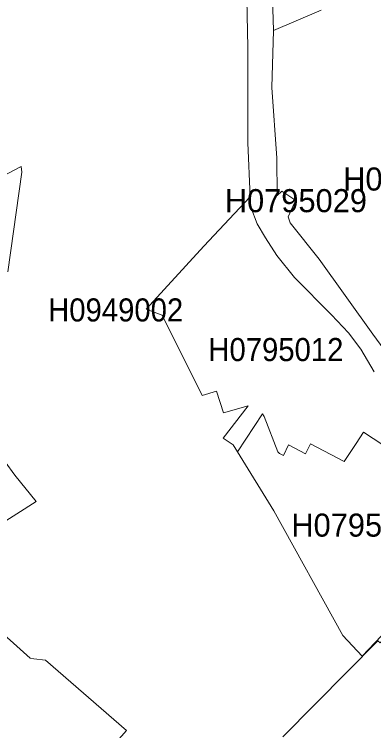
# Model space of a CAD drawing. Extents: x 369010 to 739155, y 6377141 to 6616555.
# Drawn here: x 655691 to 657250, y 6469781 to 6472885 of the extents above; entities that cross this region are included whole.
import ezdxf
from ezdxf.enums import TextEntityAlignment as Align

# ---------------------------------------------------------------- set-up
doc = ezdxf.new("R2010")
doc.units = 0
doc.header["$LTSCALE"] = 40
doc.layers.add('1', color=7, linetype='Continuous', lineweight=13)
doc.layers.add('2', color=7, linetype='Continuous')

msp = doc.modelspace()

# ---------------------------------------------------------------- linework, layer by layer
at = {"layer": '1'}
for points in [[(657439.65, 6471234.31), (657246.84, 6471499.12), (657014.14, 6471823.34), (656888.02, 6471981.9), (656878.92, 6472007.05), (656906.73, 6472067.96), (656912.52, 6472077.56), (656850.95, 6472118.93), (656831.09, 6472099.73), (656830.26, 6472261.76), (656808.75, 6472567.61), (656814.71, 6472815.37), (656798.32, 6473374.94)], [(656798.32, 6473374.94), (656814.71, 6472815.37), (657022.58, 6472902.92)], [(657367.82, 6470279.52), (657199.83, 6470103.26), (657116.42, 6470193.46), (656816.2, 6470733), (656658.97, 6470989.04), (656640.43, 6471018.99), (656596.9, 6471048.29), (656705.47, 6471188.8), (656597.9, 6471157.69), (656568.44, 6471252.52), (656506.37, 6471233.49), (656331.93, 6471581.54), (656262.75, 6471606.7), (656513.16, 6471880.28), (656712.92, 6472092.45), (656714.74, 6472094.44), (656703.82, 6472327.8), (656704.65, 6472488.34), (656703.82, 6472740.73), (656691.74, 6473302.45)], [(656691.74, 6473302.45), (656703.82, 6472740.73), (656704.65, 6472488.34), (656703.82, 6472327.8), (656714.74, 6472094.44), (656712.92, 6472092.45), (656717.72, 6472049.75), (656745.03, 6471977.43), (656780.45, 6471916.19), (656830.59, 6471840.22), (656907.06, 6471744.07), (657067.76, 6471582.37), (657140.58, 6471504.42), (657193.88, 6471433.25), (657251.8, 6471335.6)], [(657022.58, 6472902.92), (656814.71, 6472815.37), (656808.75, 6472567.61), (656830.26, 6472261.76), (656831.09, 6472099.73), (656850.95, 6472118.93), (656912.52, 6472077.56), (656906.73, 6472067.96), (656878.92, 6472007.05), (656888.02, 6471981.9), (657014.14, 6471823.34), (657246.84, 6471499.12), (657439.65, 6471234.31), (657500.06, 6471156.69), (657509.49, 6471157.35), (657727.79, 6470876.16)], [(655491, 6472105.03), (655720.06, 6472226.01), (655722.71, 6472201.68), (655662.14, 6471769.39)], [(655662.14, 6471769.39), (655722.71, 6472201.68), (655720.06, 6472226.01), (655491, 6472105.03)], [(657251.8, 6471335.6), (657193.88, 6471433.25), (657140.58, 6471504.42), (657067.76, 6471582.37), (656907.06, 6471744.07), (656830.59, 6471840.22), (656780.45, 6471916.19), (656745.03, 6471977.43), (656717.72, 6472049.75), (656712.92, 6472092.45), (656513.16, 6471880.28), (656262.75, 6471606.7), (656331.93, 6471581.54), (656506.37, 6471233.49), (656568.44, 6471252.52), (656597.9, 6471157.69), (656705.47, 6471188.8), (656596.9, 6471048.29), (656640.43, 6471018.99), (656658.97, 6470989.04), (656767.37, 6471153.71), (656774.82, 6471142.13), (656834.73, 6470989.37), (656841.35, 6470981.92), (656858.23, 6470972.98), (656880.58, 6471019.65), (656953.89, 6470980.26), (656975.91, 6471022.97), (657121.55, 6470946.83), (657174.02, 6471025.28), (657206.62, 6471074.27), (657327.44, 6470994.17)], [(657327.44, 6470994.17), (657206.62, 6471074.27), (657174.02, 6471025.28), (657121.55, 6470946.83), (656975.91, 6471022.97), (656953.89, 6470980.26), (656880.58, 6471019.65), (656858.23, 6470972.98), (656841.35, 6470981.92), (656834.73, 6470989.37), (656774.82, 6471142.13), (656767.37, 6471153.71), (656658.97, 6470989.04), (656816.2, 6470733), (657116.42, 6470193.46), (657199.83, 6470103.26), (657367.82, 6470279.52)], [(655565.65, 6471060.7), (655692.59, 6470887.25), (655784.94, 6470773.05), (655616.62, 6470666.14)], [(655616.62, 6470666.14), (655784.94, 6470773.05), (655692.59, 6470887.25), (655565.65, 6471060.7)], [(658165.22, 6469261.67), (657879.72, 6470088.86), (657960.16, 6470098.79), (657900.58, 6470239.47), (657658.78, 6470398.35), (657704.46, 6470525.96), (657743.51, 6470569.82), (657705.94, 6470610.2), (657705.94, 6470610.2), (657705.94, 6470610.2), (657315.52, 6470216.96), (657325.12, 6470209.51), (657277.79, 6470161.35), (657268.85, 6470169.63), (657134.46, 6470036.23), (656856.58, 6469753.22)], [(655586.34, 6470249.23), (655758.79, 6470094.65), (655776, 6470091.84), (655825.32, 6470085.38), (656177.85, 6469781.19), (656133.66, 6469732.53)], [(656133.66, 6469732.53), (656177.85, 6469781.19), (655825.32, 6470085.38), (655776, 6470091.84), (655758.79, 6470094.65), (655586.34, 6470249.23)], [(656856.58, 6469753.22), (657134.46, 6470036.23), (657268.85, 6470169.63)]]:
    msp.add_lwpolyline(points, dxfattribs=at)

# ---------------------------------------------------------------- texts
at = {"layer": '2'}
for s, p in [('H0795009', (657426.2, 6472121.31)), ('H0795029', (656912.52, 6472027.55)), ('H0795028', (657201.31, 6470621.41))]:
    msp.add_text(s, height=100, dxfattribs=at).set_placement(p, align=Align.CENTER)
at = {"layer": '2', "width": 0.95}
for s, p in [('H0949002', (656130.47, 6471553.94)), ('H0795012', (656825.72, 6471382.23))]:
    msp.add_text(s, height=100, dxfattribs=at).set_placement(p, align=Align.CENTER)

doc.saveas('drawing.dxf')
